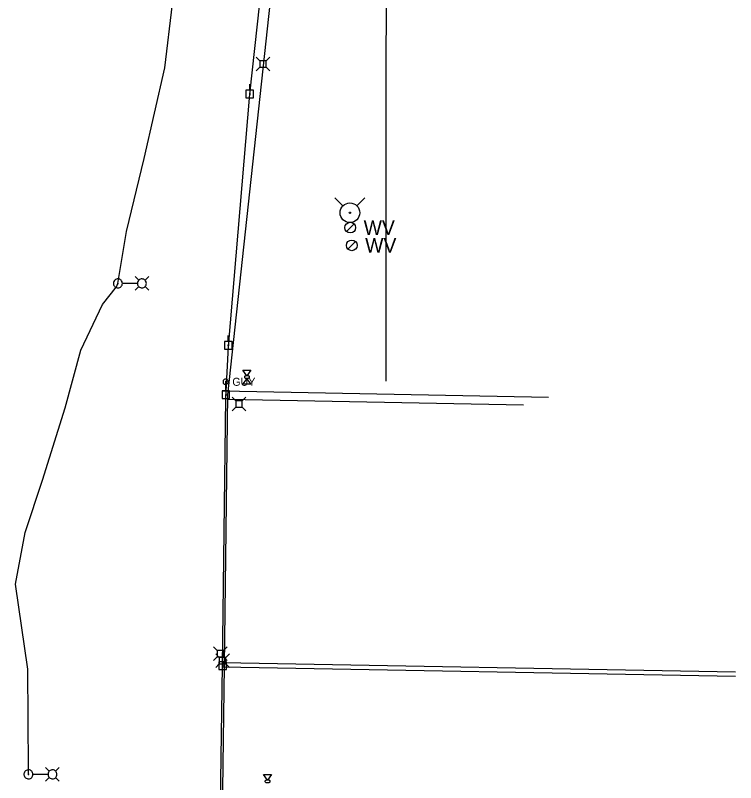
# Model space of a CAD drawing. Extents: x 596028 to 606371, y 330010 to 403088.
# Drawn here: x 604279.2 to 604627.3, y 349036.3 to 349407.1 of the extents above; entities that cross this region are included whole.
import ezdxf

# ---------------------------------------------------------------- set-up
doc = ezdxf.new("R2010")
doc.units = 0
for name, color, linetype in [('E_LTG', 7, 'Continuous'), ('E_LTG_CID', 7, 'Continuous'), ('E_UTL_E_Bold', 7, 'Continuous'), ('E_UTL_E_UG', 7, 'Continuous'), ('E_UTL_EGuyWire', 7, 'Continuous'), ('E_UTL_EPowerPole', 7, 'Continuous'), ('E_UTL_G_UG', 7, 'Continuous'), ('E_UTL_Overhead', 7, 'Continuous'), ('E_UTL_T', 7, 'Continuous'), ('E_UTL_T_UG', 7, 'Continuous'), ('E_UTL_TV', 7, 'Continuous'), ('E_UTL_W', 7, 'Continuous'), ('E_UTL_WHydrant', 7, 'Continuous')]:
    doc.layers.add(name, color=color, linetype=linetype)

msp = doc.modelspace()

# ---------------------------------------------------------------- linework, layer by layer
at = {"layer": 'E_LTG'}
for points in [[(604330.92, 349277.56), (604330.88, 349277.98), (604330.77, 349278.37), (604330.58, 349278.74), (604330.32, 349279.07), (604330.01, 349279.34), (604329.65, 349279.54), (604329.26, 349279.68), (604328.85, 349279.74), (604328.44, 349279.72), (604328.04, 349279.62), (604327.66, 349279.45), (604327.32, 349279.21), (604327.04, 349278.91), (604326.81, 349278.56), (604326.66, 349278.18), (604326.58, 349277.77), (604326.58, 349277.36), (604326.66, 349276.95), (604326.81, 349276.57), (604327.04, 349276.22), (604327.32, 349275.92), (604327.66, 349275.68), (604328.04, 349275.51), (604328.44, 349275.41), (604328.85, 349275.39), (604329.26, 349275.45), (604329.65, 349275.59), (604330.01, 349275.79), (604330.32, 349276.06), (604330.58, 349276.39), (604330.77, 349276.76), (604330.88, 349277.15), (604330.92, 349277.56)], [(604338.83, 349279.09), (604337.05, 349280.86)], [(604342.53, 349277.56), (604342.49, 349277.98), (604342.37, 349278.37), (604342.18, 349278.74), (604341.93, 349279.07), (604341.61, 349279.34), (604341.26, 349279.54), (604340.86, 349279.68), (604340.46, 349279.74), (604340.04, 349279.72), (604339.64, 349279.62), (604339.26, 349279.45), (604338.93, 349279.21), (604338.64, 349278.91), (604338.42, 349278.56), (604338.26, 349278.18), (604338.19, 349277.77), (604338.19, 349277.36), (604338.26, 349276.95), (604338.42, 349276.57), (604338.64, 349276.22), (604338.93, 349275.92), (604339.26, 349275.68), (604339.64, 349275.51), (604340.04, 349275.41), (604340.46, 349275.39), (604340.86, 349275.45), (604341.26, 349275.59), (604341.61, 349275.79), (604341.93, 349276.06), (604342.18, 349276.39), (604342.37, 349276.76), (604342.49, 349277.15), (604342.53, 349277.56)], [(604341.88, 349279.09), (604343.65, 349280.86)], [(604328.91, 349277.56), (604328.91, 349277.6), (604328.9, 349277.63), (604328.89, 349277.65), (604328.87, 349277.68), (604328.84, 349277.7), (604328.82, 349277.72), (604328.79, 349277.73), (604328.76, 349277.73), (604328.72, 349277.73), (604328.69, 349277.72), (604328.67, 349277.71), (604328.64, 349277.69), (604328.62, 349277.67), (604328.6, 349277.64), (604328.59, 349277.61), (604328.58, 349277.58), (604328.58, 349277.55), (604328.59, 349277.52), (604328.6, 349277.49), (604328.62, 349277.46), (604328.64, 349277.44), (604328.67, 349277.42), (604328.69, 349277.41), (604328.72, 349277.4), (604328.76, 349277.4), (604328.79, 349277.4), (604328.82, 349277.41), (604328.84, 349277.43), (604328.87, 349277.45), (604328.89, 349277.47), (604328.9, 349277.5), (604328.91, 349277.53), (604328.91, 349277.56)], [(604338.14, 349277.56), (604330.96, 349277.56)], [(604338.83, 349276.04), (604337.05, 349274.26)], [(604341.88, 349276.04), (604343.65, 349274.26)], [(604287.72, 349040.34), (604287.68, 349040.75), (604287.56, 349041.15), (604287.37, 349041.52), (604287.11, 349041.84), (604286.8, 349042.11), (604286.44, 349042.32), (604286.05, 349042.45), (604285.64, 349042.51), (604285.23, 349042.49), (604284.83, 349042.39), (604284.45, 349042.22), (604284.12, 349041.98), (604283.83, 349041.68), (604283.61, 349041.34), (604283.45, 349040.95), (604283.37, 349040.55), (604283.37, 349040.13), (604283.45, 349039.73), (604283.61, 349039.34), (604283.83, 349038.99), (604284.12, 349038.69), (604284.45, 349038.45), (604284.83, 349038.28), (604285.23, 349038.19), (604285.64, 349038.17), (604286.05, 349038.22), (604286.44, 349038.36), (604286.8, 349038.57), (604287.11, 349038.84), (604287.37, 349039.16), (604287.56, 349039.53), (604287.68, 349039.93), (604287.72, 349040.34)], [(604295.62, 349041.86), (604293.84, 349043.64)], [(604299.32, 349040.34), (604299.28, 349040.75), (604299.16, 349041.15), (604298.97, 349041.52), (604298.72, 349041.84), (604298.41, 349042.11), (604298.05, 349042.32), (604297.66, 349042.45), (604297.25, 349042.51), (604296.83, 349042.49), (604296.43, 349042.39), (604296.06, 349042.22), (604295.72, 349041.98), (604295.43, 349041.68), (604295.21, 349041.34), (604295.06, 349040.95), (604294.98, 349040.55), (604294.98, 349040.13), (604295.06, 349039.73), (604295.21, 349039.34), (604295.43, 349038.99), (604295.72, 349038.69), (604296.06, 349038.45), (604296.43, 349038.28), (604296.83, 349038.19), (604297.25, 349038.17), (604297.66, 349038.22), (604298.05, 349038.36), (604298.41, 349038.57), (604298.72, 349038.84), (604298.97, 349039.16), (604299.16, 349039.53), (604299.28, 349039.93), (604299.32, 349040.34)], [(604298.67, 349041.86), (604300.45, 349043.64)], [(604285.71, 349040.34), (604285.7, 349040.37), (604285.69, 349040.4), (604285.68, 349040.43), (604285.66, 349040.45), (604285.64, 349040.47), (604285.61, 349040.49), (604285.58, 349040.5), (604285.55, 349040.51), (604285.52, 349040.5), (604285.49, 349040.5), (604285.46, 349040.48), (604285.43, 349040.46), (604285.41, 349040.44), (604285.39, 349040.42), (604285.38, 349040.39), (604285.37, 349040.35), (604285.37, 349040.32), (604285.38, 349040.29), (604285.39, 349040.26), (604285.41, 349040.24), (604285.43, 349040.21), (604285.46, 349040.19), (604285.49, 349040.18), (604285.52, 349040.17), (604285.55, 349040.17), (604285.58, 349040.18), (604285.61, 349040.19), (604285.64, 349040.2), (604285.66, 349040.22), (604285.68, 349040.25), (604285.69, 349040.28), (604285.7, 349040.31), (604285.71, 349040.34)], [(604294.93, 349040.34), (604287.75, 349040.34)], [(604295.62, 349038.82), (604293.84, 349037.04)], [(604298.67, 349038.82), (604300.45, 349037.04)]]:
    msp.add_lwpolyline(points, dxfattribs=at)
at = {"layer": 'E_LTG_CID'}
msp.add_lwpolyline([(604285.54, 349040.34), (604285.57, 349042.77), (604285.23, 349091.18), (604279.19, 349132.21), (604283.97, 349157.26), (604292.37, 349182.41), (604303.3, 349217.41), (604310.86, 349245.32), (604321.32, 349267.32), (604328.06, 349275.88), (604328.75, 349277.56), (604332.95, 349302.68), (604341.5, 349337.92), (604351.43, 349381.66), (604355.14, 349412.59)], dxfattribs=at)
at = {"layer": 'E_UTL_E_Bold'}
for points in [[(604389.22, 349235.63), (604393.04, 349235.63)], [(604391.13, 349232.97), (604389.22, 349235.63)], [(604393.04, 349235.63), (604391.13, 349232.97)], [(604391.13, 349231.69), (604389.22, 349229.03)], [(604392.4, 349232.33), (604392.38, 349232.45), (604392.31, 349232.57), (604392.2, 349232.67), (604392.05, 349232.77), (604391.87, 349232.85), (604391.66, 349232.91), (604391.43, 349232.95), (604391.19, 349232.96), (604390.95, 349232.96), (604390.71, 349232.93), (604390.49, 349232.88), (604390.3, 349232.81), (604390.13, 349232.72), (604390, 349232.62), (604389.91, 349232.51), (604389.87, 349232.39), (604389.87, 349232.27), (604389.91, 349232.15), (604390, 349232.04), (604390.13, 349231.94), (604390.3, 349231.85), (604390.49, 349231.78), (604390.71, 349231.73), (604390.95, 349231.7), (604391.19, 349231.7), (604391.43, 349231.71), (604391.66, 349231.75), (604391.87, 349231.81), (604392.05, 349231.89), (604392.2, 349231.99), (604392.31, 349232.09), (604392.38, 349232.21), (604392.4, 349232.33)], [(604393.04, 349229.03), (604391.13, 349231.69)], [(604389.22, 349229.03), (604393.04, 349229.03)], [(604399.2, 349040.26), (604403.02, 349040.26)], [(604401.11, 349037.6), (604399.2, 349040.26)], [(604403.02, 349040.26), (604401.11, 349037.6)], [(604402.38, 349036.96), (604402.36, 349037.08), (604402.29, 349037.2), (604402.18, 349037.3), (604402.03, 349037.4), (604401.85, 349037.48), (604401.64, 349037.54), (604401.41, 349037.58), (604401.17, 349037.59), (604400.93, 349037.59), (604400.69, 349037.56), (604400.47, 349037.51), (604400.28, 349037.44), (604400.11, 349037.35), (604399.98, 349037.25), (604399.89, 349037.14), (604399.85, 349037.02), (604399.85, 349036.9), (604399.89, 349036.78), (604399.98, 349036.67), (604400.11, 349036.57), (604400.28, 349036.48), (604400.47, 349036.41), (604400.69, 349036.36), (604400.93, 349036.33), (604401.17, 349036.33), (604401.41, 349036.34), (604401.64, 349036.38), (604401.85, 349036.44), (604402.03, 349036.52), (604402.18, 349036.62), (604402.29, 349036.72), (604402.36, 349036.84), (604402.38, 349036.96)]]:
    msp.add_lwpolyline(points, dxfattribs=at)
at = {"layer": 'E_UTL_E_UG'}
for p, q in [((604379.28, 349225.68), (604536.85, 349222.59)), ((604379.35, 349092.35), (604627.3, 349087.82))]:
    msp.add_line(p, q, dxfattribs=at)
at = {"layer": 'E_UTL_EGuyWire'}
msp.add_line((604380.84, 349230.01), (604380.97, 349223.74), dxfattribs=at)
for points in [[(604382.12, 349230.01), (604382.1, 349230.25), (604382.03, 349230.49), (604381.92, 349230.7), (604381.77, 349230.9), (604381.58, 349231.06), (604381.37, 349231.18), (604381.14, 349231.26), (604380.9, 349231.29), (604380.66, 349231.28), (604380.42, 349231.22), (604380.2, 349231.12), (604380, 349230.98), (604379.83, 349230.8), (604379.7, 349230.6), (604379.61, 349230.37), (604379.56, 349230.13), (604379.56, 349229.89), (604379.61, 349229.65), (604379.7, 349229.42), (604379.83, 349229.22), (604380, 349229.04), (604380.2, 349228.9), (604380.42, 349228.8), (604380.66, 349228.74), (604380.9, 349228.73), (604381.14, 349228.76), (604381.37, 349228.84), (604381.58, 349228.96), (604381.77, 349229.12), (604381.92, 349229.32), (604382.03, 349229.53), (604382.1, 349229.77), (604382.12, 349230.01)], [(604381, 349230.01), (604381, 349230.04), (604380.99, 349230.07), (604380.97, 349230.1), (604380.96, 349230.12), (604380.93, 349230.14), (604380.91, 349230.16), (604380.88, 349230.17), (604380.85, 349230.17), (604380.82, 349230.17), (604380.79, 349230.16), (604380.76, 349230.15), (604380.73, 349230.13), (604380.71, 349230.11), (604380.7, 349230.08), (604380.69, 349230.06), (604380.68, 349230.03), (604380.68, 349229.99), (604380.69, 349229.96), (604380.7, 349229.94), (604380.71, 349229.91), (604380.73, 349229.89), (604380.76, 349229.87), (604380.79, 349229.86), (604380.82, 349229.85), (604380.85, 349229.85), (604380.88, 349229.85), (604380.91, 349229.86), (604380.93, 349229.88), (604380.96, 349229.9), (604380.97, 349229.92), (604380.99, 349229.95), (604381, 349229.98), (604381, 349230.01)]]:
    msp.add_lwpolyline(points, dxfattribs=at)
at = {"layer": 'E_UTL_EPowerPole'}
for points in [[(604392.5, 349370.91), (604392.5, 349373.82)], [(604394.34, 349370.91), (604390.65, 349370.91)], [(604390.65, 349370.91), (604390.65, 349367.22)], [(604392.77, 349369.07), (604392.76, 349369.12), (604392.75, 349369.16), (604392.73, 349369.2), (604392.7, 349369.23), (604392.67, 349369.26), (604392.63, 349369.29), (604392.59, 349369.3), (604392.54, 349369.31), (604392.5, 349369.31), (604392.45, 349369.3), (604392.41, 349369.28), (604392.37, 349369.25), (604392.34, 349369.22), (604392.32, 349369.18), (604392.3, 349369.14), (604392.29, 349369.09), (604392.29, 349369.05), (604392.3, 349369), (604392.32, 349368.96), (604392.34, 349368.92), (604392.37, 349368.89), (604392.41, 349368.86), (604392.45, 349368.84), (604392.5, 349368.83), (604392.54, 349368.83), (604392.59, 349368.84), (604392.63, 349368.85), (604392.67, 349368.88), (604392.7, 349368.91), (604392.73, 349368.94), (604392.75, 349368.98), (604392.76, 349369.02), (604392.77, 349369.07)], [(604394.34, 349367.22), (604394.34, 349370.91)], [(604390.65, 349367.22), (604394.34, 349367.22)], [(604383.96, 349249.48), (604380.27, 349249.48)], [(604380.27, 349249.48), (604380.27, 349245.79)], [(604382.12, 349249.48), (604382.12, 349252.39)], [(604383.96, 349245.79), (604383.96, 349249.48)], [(604380.27, 349245.79), (604383.96, 349245.79)], [(604382.39, 349247.64), (604382.38, 349247.69), (604382.37, 349247.73), (604382.35, 349247.77), (604382.32, 349247.8), (604382.29, 349247.83), (604382.25, 349247.86), (604382.21, 349247.87), (604382.16, 349247.88), (604382.12, 349247.88), (604382.07, 349247.87), (604382.03, 349247.85), (604381.99, 349247.82), (604381.96, 349247.79), (604381.94, 349247.75), (604381.92, 349247.71), (604381.91, 349247.66), (604381.91, 349247.62), (604381.92, 349247.57), (604381.94, 349247.53), (604381.96, 349247.49), (604381.99, 349247.46), (604382.03, 349247.43), (604382.07, 349247.41), (604382.12, 349247.4), (604382.16, 349247.4), (604382.21, 349247.41), (604382.25, 349247.42), (604382.29, 349247.45), (604382.32, 349247.48), (604382.35, 349247.51), (604382.37, 349247.55), (604382.38, 349247.59), (604382.39, 349247.64)], [(604380.94, 349225.58), (604380.94, 349228.49)], [(604382.78, 349225.58), (604379.09, 349225.58)], [(604379.09, 349225.58), (604379.09, 349221.89)], [(604381.21, 349223.74), (604381.2, 349223.79), (604381.19, 349223.83), (604381.17, 349223.87), (604381.14, 349223.9), (604381.11, 349223.93), (604381.07, 349223.96), (604381.03, 349223.97), (604380.98, 349223.98), (604380.94, 349223.98), (604380.89, 349223.97), (604380.85, 349223.95), (604380.81, 349223.92), (604380.78, 349223.89), (604380.76, 349223.85), (604380.74, 349223.81), (604380.73, 349223.76), (604380.73, 349223.72), (604380.74, 349223.67), (604380.76, 349223.63), (604380.78, 349223.59), (604380.81, 349223.56), (604380.85, 349223.53), (604380.89, 349223.51), (604380.94, 349223.5), (604380.98, 349223.5), (604381.03, 349223.51), (604381.07, 349223.52), (604381.11, 349223.55), (604381.14, 349223.58), (604381.17, 349223.61), (604381.19, 349223.65), (604381.2, 349223.69), (604381.21, 349223.74)], [(604382.78, 349221.89), (604382.78, 349225.58)], [(604379.09, 349221.89), (604382.78, 349221.89)], [(604379.33, 349094.69), (604379.33, 349097.6)], [(604381.17, 349094.69), (604377.48, 349094.69)], [(604377.48, 349094.69), (604377.48, 349091)], [(604381.17, 349091), (604381.17, 349094.69)], [(604377.48, 349091), (604381.17, 349091)], [(604379.6, 349092.85), (604379.59, 349092.9), (604379.58, 349092.94), (604379.56, 349092.98), (604379.53, 349093.01), (604379.5, 349093.04), (604379.46, 349093.07), (604379.42, 349093.08), (604379.37, 349093.09), (604379.33, 349093.09), (604379.28, 349093.08), (604379.24, 349093.06), (604379.2, 349093.03), (604379.17, 349093), (604379.15, 349092.96), (604379.13, 349092.92), (604379.12, 349092.87), (604379.12, 349092.83), (604379.13, 349092.78), (604379.15, 349092.74), (604379.17, 349092.7), (604379.2, 349092.67), (604379.24, 349092.64), (604379.28, 349092.62), (604379.33, 349092.61), (604379.37, 349092.61), (604379.42, 349092.62), (604379.46, 349092.63), (604379.5, 349092.66), (604379.53, 349092.69), (604379.56, 349092.72), (604379.58, 349092.76), (604379.59, 349092.8), (604379.6, 349092.85)]]:
    msp.add_lwpolyline(points, dxfattribs=at)
at = {"layer": 'E_UTL_G_UG'}
msp.add_lwpolyline([(604458.44, 349230.36), (604458.62, 349564.73), (604501.29, 349611.61), (604473.68, 349653.04), (604476.02, 349786.93), (604503.78, 349800.81), (604504.65, 349836.13)], dxfattribs=at)
at = {"layer": 'E_UTL_Overhead'}
msp.add_lwpolyline([(604494.99, 348355.53), (604494.83, 348462.74), (604497.8, 348607.75), (604375.38, 348800.2), (604377.21, 348948.78), (604379.36, 349092.85), (604380.86, 349222.2), (604382.17, 349247.08), (604392.53, 349369.07), (604406.83, 349500.08), (604417.96, 349607.66), (604419.45, 349623.08), (604427.59, 349665.58), (604430.15, 349675.79), (604462.46, 349838.34)], dxfattribs=at)
at = {"layer": 'E_UTL_T'}
for points in [[(604397.35, 349385.13), (604395.6, 349386.88)], [(604400.45, 349385.13), (604402.2, 349386.88)], [(604400.45, 349385.13), (604397.35, 349385.13)], [(604397.35, 349385.13), (604397.35, 349382.04)], [(604400.45, 349382.04), (604400.45, 349385.13)], [(604397.35, 349382.04), (604395.6, 349380.28)], [(604397.35, 349382.04), (604400.45, 349382.04)], [(604400.45, 349382.04), (604402.2, 349380.28)], [(604376.75, 349100.2), (604375, 349101.95)], [(604379.85, 349100.2), (604381.6, 349101.95)], [(604377.77, 349096.77), (604376.02, 349098.52)], [(604379.85, 349100.2), (604376.75, 349100.2)], [(604376.75, 349100.2), (604376.75, 349097.1)], [(604379.85, 349097.1), (604379.85, 349100.2)], [(604380.87, 349096.77), (604382.62, 349098.52)], [(604376.75, 349097.1), (604375, 349095.35)], [(604376.75, 349097.1), (604379.85, 349097.1)], [(604380.87, 349096.77), (604377.77, 349096.77)], [(604377.77, 349096.77), (604377.77, 349093.67)], [(604379.85, 349097.1), (604381.6, 349095.35)], [(604380.87, 349093.67), (604380.87, 349096.77)], [(604377.77, 349093.67), (604376.02, 349091.92)], [(604377.77, 349093.67), (604380.87, 349093.67)], [(604380.87, 349093.67), (604382.62, 349091.92)]]:
    msp.add_lwpolyline(points, dxfattribs=at)
at = {"layer": 'E_UTL_T_UG'}
for p, q in [((604381.94, 349221.63), (604524.78, 349218.82)), ((604379.39, 349094.35), (604627.33, 349089.82))]:
    msp.add_line(p, q, dxfattribs=at)
for points in [[(604381.97, 349223.68), (604428.08, 349650.38), (604436, 349694.19)], [(604376.45, 348805.77), (604380.36, 349092.84), (604381.97, 349223.68)]]:
    msp.add_lwpolyline(points, dxfattribs=at)
at = {"layer": 'E_UTL_TV'}
for points in [[(604385.81, 349220.84), (604384.06, 349222.59)], [(604388.9, 349220.84), (604385.81, 349220.84)], [(604385.81, 349220.84), (604385.81, 349217.74)], [(604388.9, 349220.84), (604390.66, 349222.59)], [(604388.9, 349217.74), (604388.9, 349220.84)], [(604385.81, 349217.74), (604384.06, 349215.99)], [(604385.81, 349217.74), (604388.9, 349217.74)], [(604388.9, 349217.74), (604390.66, 349215.99)]]:
    msp.add_lwpolyline(points, dxfattribs=at)
at = {"layer": 'E_UTL_W'}
for points in [[(604439.23, 349302.69), (604442.89, 349306.35)], [(604439.97, 349294.11), (604443.63, 349297.77)]]:
    msp.add_lwpolyline(points, dxfattribs=at)
for centre in [(604441.06, 349304.52), (604441.8, 349295.94)]:
    msp.add_circle(centre, 2.59, dxfattribs=at)
at = {"layer": 'E_UTL_WHydrant'}
for points in [[(604437.55, 349315.03), (604433.66, 349318.92)], [(604444.23, 349315.03), (604448.12, 349318.92)]]:
    msp.add_lwpolyline(points, dxfattribs=at)
for radius in [4.77, 0.365]:
    msp.add_circle((604440.89, 349311.69), radius, dxfattribs=at)

# ---------------------------------------------------------------- texts
at = {"layer": 'E_UTL_EGuyWire'}
msp.add_text('GUY', height=3.85, dxfattribs=at).set_placement((604384.05, 349228.09))
at = {"layer": 'E_UTL_W'}
for p in [(604447.54, 349301.02), (604448.28, 349292.44)]:
    msp.add_text('WV', height=7, dxfattribs=at).set_placement(p)

doc.saveas('drawing.dxf')
